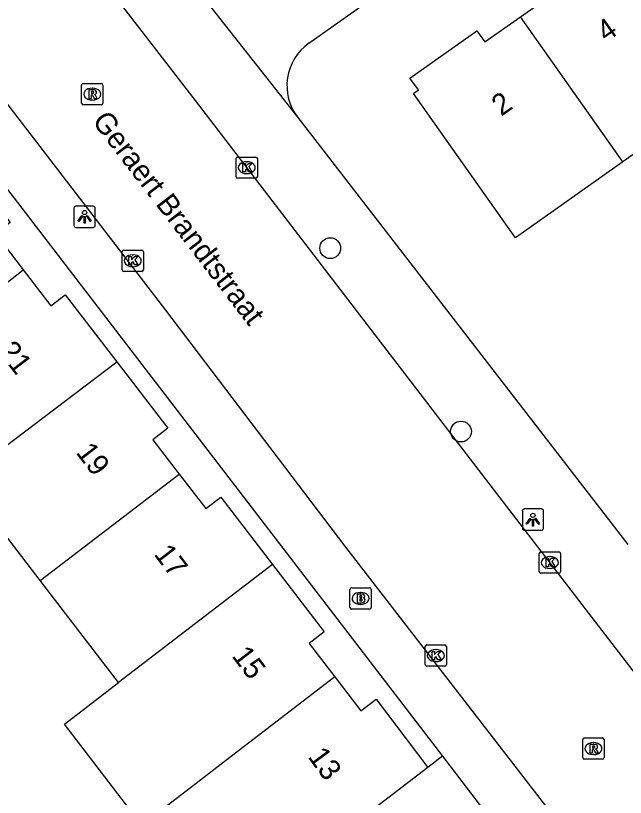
# Model space of a CAD drawing. Extents: x 159353 to 160616, y 385893 to 387321.
# Drawn here: x 160003.65 to 160032.34, y 386998.59 to 387035.38 of the extents above; entities that cross this region are included whole.
import ezdxf

# ---------------------------------------------------------------- set-up
doc = ezdxf.new("R2010")
doc.units = 0
for name, color, linetype in [('IMGEO_Boom', 7, 'Continuous'), ('IMGEO_Brandkraan', 7, 'Continuous'), ('IMGEO_Kolk', 7, 'Continuous'), ('IMGEO_Lichtpunt', 7, 'Continuous'), ('IMGEO_Openbare_ruimte_label', 7, 'Continuous'), ('IMGEO_Pand', 7, 'Continuous'), ('IMGEO_Pand_nummerreeks', 7, 'Continuous'), ('IMGEO_Rijbaan_lokaal_open', 7, 'Continuous'), ('IMGEO_Rioolput', 7, 'Continuous'), ('IMGEO_Voetpad_open', 7, 'Continuous')]:
    doc.layers.add(name, color=color, linetype=linetype)

msp = doc.modelspace()

# ---------------------------------------------------------------- linework, layer by layer
at = {"layer": 'IMGEO_Boom'}
for centre in [(160018.455, 387024.434), (160024.607, 387015.806)]:
    msp.add_circle(centre, 0.489, dxfattribs=at)
at = {"layer": 'IMGEO_Brandkraan'}
for p, q in [((160019.383, 387007.527), (160019.383, 387008.379)), ((160019.458, 387008.453), (160020.31, 387008.453)), ((160020.384, 387008.379), (160020.384, 387007.527)), ((160019.871, 387008.233), (160019.896, 387008.233)), ((160019.894, 387007.673), (160019.869, 387007.673)), ((160020.31, 387007.453), (160019.458, 387007.453))]:
    msp.add_line(p, q, dxfattribs=at)
for points in [[(160019.383, 387007.527), (160019.383, 387008.379)], [(160019.458, 387008.453), (160020.31, 387008.453)], [(160020.384, 387008.379), (160020.384, 387007.527)], [(160019.731, 387008.153), (160019.731, 387007.753), (160019.944, 387007.753)], [(160019.962, 387008.153), (160019.731, 387008.153)], [(160019.91, 387008.072), (160019.856, 387008.072), (160019.856, 387007.996)], [(160019.856, 387007.996), (160019.909, 387007.996)], [(160019.918, 387007.92), (160019.856, 387007.92), (160019.856, 387007.839)], [(160019.856, 387007.839), (160019.918, 387007.839)], [(160020.31, 387007.453), (160019.458, 387007.453)]]:
    msp.add_lwpolyline(points, dxfattribs=at)
for centre, radius, start, end in [((160019.46, 387008.377), 0.0765, 91.552, 178.448), ((160019.46, 387008.377), 0.0765, 91.552, 178.448), ((160020.308, 387008.377), 0.0765, 1.552, 88.448), ((160020.308, 387008.377), 0.0765, 1.552, 88.448), ((160019.911, 387008.034), 0.0379, 267.8285, 90.9355), ((160019.966, 387008.008), 0.145, 59.4692, 91.5367), ((160019.991, 387008.055), 0.0922, 285.5137, 58.1501), ((160019.996, 387007.863), 0.105, 301.3115, 78.989), ((160019.919, 387007.879), 0.0404, 269.8759, 90.5077), ((160019.95, 387008.004), 0.251, 268.6676, 293.5347), ((160019.46, 387007.529), 0.0765, 181.552, 268.448), ((160019.46, 387007.529), 0.0765, 181.552, 268.448), ((160020.308, 387007.529), 0.0765, 271.552, 358.448), ((160020.308, 387007.529), 0.0765, 271.552, 358.448)]:
    msp.add_arc(centre, radius, start, end, dxfattribs=at)
for centre, major_axis, ratio, start_param, end_param in [((160019.87, 387007.953), (-0.387, 0.002), 0.722429, 4.712389, 7.853982), ((160019.895, 387007.953), (-0.39, 0.002), 0.717154, 1.570796, 4.712389)]:
    msp.add_ellipse(centre, major_axis=major_axis, ratio=ratio, start_param=start_param, end_param=end_param, dxfattribs=at)
at = {"layer": 'IMGEO_Kolk'}
for p, q in [((160014.029, 387027.797), (160014.029, 387028.649)), ((160014.104, 387028.723), (160014.956, 387028.723)), ((160015.03, 387028.649), (160015.03, 387027.797)), ((160014.517, 387028.503), (160014.542, 387028.503)), ((160014.54, 387027.943), (160014.515, 387027.943)), ((160014.956, 387027.723), (160014.104, 387027.723)), ((160008.666, 387023.416), (160008.666, 387024.268)), ((160008.741, 387024.342), (160009.593, 387024.342)), ((160009.154, 387024.122), (160009.179, 387024.122)), ((160009.667, 387024.268), (160009.667, 387023.416)), ((160009.177, 387023.562), (160009.152, 387023.562)), ((160009.593, 387023.342), (160008.741, 387023.342)), ((160028.363, 387010.14), (160029.215, 387010.14)), ((160028.288, 387009.214), (160028.288, 387010.066)), ((160028.776, 387009.92), (160028.801, 387009.92)), ((160029.289, 387010.066), (160029.289, 387009.214)), ((160029.215, 387009.14), (160028.363, 387009.14)), ((160028.799, 387009.36), (160028.774, 387009.36)), ((160022.999, 387005.763), (160023.851, 387005.763)), ((160022.924, 387004.837), (160022.924, 387005.689)), ((160023.412, 387005.543), (160023.437, 387005.543)), ((160023.925, 387005.689), (160023.925, 387004.837)), ((160023.851, 387004.763), (160022.999, 387004.763)), ((160023.435, 387004.983), (160023.41, 387004.983))]:
    msp.add_line(p, q, dxfattribs=at)
for points in [[(160014.029, 387027.797), (160014.029, 387028.649)], [(160014.104, 387028.723), (160014.956, 387028.723)], [(160015.03, 387028.649), (160015.03, 387027.797)], [(160014.35, 387028.423), (160014.473, 387028.423), (160014.473, 387028.272), (160014.603, 387028.423), (160014.767, 387028.423), (160014.621, 387028.272), (160014.774, 387028.023), (160014.622, 387028.023), (160014.537, 387028.187), (160014.473, 387028.12), (160014.473, 387028.023), (160014.35, 387028.023), (160014.35, 387028.423)], [(160014.956, 387027.723), (160014.104, 387027.723)], [(160008.666, 387023.416), (160008.666, 387024.268)], [(160008.741, 387024.342), (160009.593, 387024.342)], [(160009.667, 387024.268), (160009.667, 387023.416)], [(160008.987, 387024.042), (160009.11, 387024.042), (160009.11, 387023.891), (160009.24, 387024.042), (160009.404, 387024.042), (160009.258, 387023.891), (160009.411, 387023.642), (160009.259, 387023.642), (160009.174, 387023.806), (160009.11, 387023.739), (160009.11, 387023.642), (160008.987, 387023.642), (160008.987, 387024.042)], [(160009.593, 387023.342), (160008.741, 387023.342)], [(160028.363, 387010.14), (160029.215, 387010.14)], [(160028.288, 387009.214), (160028.288, 387010.066)], [(160028.609, 387009.84), (160028.732, 387009.84), (160028.732, 387009.689), (160028.862, 387009.84), (160029.026, 387009.84), (160028.88, 387009.689), (160029.033, 387009.44), (160028.881, 387009.44), (160028.796, 387009.604), (160028.732, 387009.537), (160028.732, 387009.44), (160028.609, 387009.44), (160028.609, 387009.84)], [(160029.289, 387010.066), (160029.289, 387009.214)], [(160029.215, 387009.14), (160028.363, 387009.14)], [(160022.999, 387005.763), (160023.851, 387005.763)], [(160022.924, 387004.837), (160022.924, 387005.689)], [(160023.245, 387005.463), (160023.368, 387005.463), (160023.368, 387005.312), (160023.498, 387005.463), (160023.662, 387005.463), (160023.516, 387005.312), (160023.669, 387005.063), (160023.517, 387005.063), (160023.432, 387005.227), (160023.368, 387005.16), (160023.368, 387005.063), (160023.245, 387005.063), (160023.245, 387005.463)], [(160023.925, 387005.689), (160023.925, 387004.837)], [(160023.851, 387004.763), (160022.999, 387004.763)]]:
    msp.add_lwpolyline(points, dxfattribs=at)
for centre, start, end in [((160014.106, 387028.647), 91.552, 178.448), ((160014.106, 387028.647), 91.552, 178.448), ((160014.954, 387028.647), 1.552, 88.448), ((160014.954, 387028.647), 1.552, 88.448), ((160014.106, 387027.799), 181.552, 268.448), ((160014.106, 387027.799), 181.552, 268.448), ((160014.954, 387027.799), 271.552, 358.448), ((160014.954, 387027.799), 271.552, 358.448), ((160008.743, 387024.266), 91.552, 178.448), ((160008.743, 387024.266), 91.552, 178.448), ((160009.591, 387024.266), 1.552, 88.448), ((160009.591, 387024.266), 1.552, 88.448), ((160008.743, 387023.418), 181.552, 268.448), ((160008.743, 387023.418), 181.552, 268.448), ((160009.591, 387023.418), 271.552, 358.448), ((160009.591, 387023.418), 271.552, 358.448), ((160028.365, 387010.064), 91.552, 178.448), ((160028.365, 387010.064), 91.552, 178.448), ((160029.213, 387010.064), 1.552, 88.448), ((160029.213, 387010.064), 1.552, 88.448), ((160028.365, 387009.216), 181.552, 268.448), ((160028.365, 387009.216), 181.552, 268.448), ((160029.213, 387009.216), 271.552, 358.448), ((160029.213, 387009.216), 271.552, 358.448), ((160023.001, 387005.687), 91.552, 178.448), ((160023.001, 387005.687), 91.552, 178.448), ((160023.849, 387005.687), 1.552, 88.448), ((160023.849, 387005.687), 1.552, 88.448), ((160023.001, 387004.839), 181.552, 268.448), ((160023.001, 387004.839), 181.552, 268.448), ((160023.849, 387004.839), 271.552, 358.448), ((160023.849, 387004.839), 271.552, 358.448)]:
    msp.add_arc(centre, 0.0765, start, end, dxfattribs=at)
for centre, major_axis, ratio, start_param, end_param in [((160014.516, 387028.223), (-0.387, 0.002), 0.722429, 4.712389, 7.853982), ((160014.541, 387028.223), (-0.39, 0.002), 0.717154, 1.570796, 4.712389), ((160009.153, 387023.842), (-0.387, 0.002), 0.722429, 4.712389, 7.853982), ((160009.178, 387023.842), (-0.39, 0.002), 0.717154, 1.570796, 4.712389), ((160028.775, 387009.64), (-0.387, 0.002), 0.722429, 4.712389, 7.853982), ((160028.8, 387009.64), (-0.39, 0.002), 0.717154, 1.570796, 4.712389), ((160023.411, 387005.263), (-0.387, 0.002), 0.722429, 4.712389, 7.853982), ((160023.436, 387005.263), (-0.39, 0.002), 0.717154, 1.570796, 4.712389)]:
    msp.add_ellipse(centre, major_axis=major_axis, ratio=ratio, start_param=start_param, end_param=end_param, dxfattribs=at)
at = {"layer": 'IMGEO_Lichtpunt'}
for p, q in [((160007.302, 387026.407), (160006.494, 387026.407)), ((160007.302, 387026.407), (160006.494, 387026.407)), ((160006.4, 387026.312), (160006.4, 387025.505)), ((160006.4, 387026.312), (160006.4, 387025.505)), ((160007.396, 387025.505), (160007.396, 387026.312)), ((160007.396, 387025.505), (160007.396, 387026.312)), ((160006.494, 387025.411), (160007.302, 387025.411)), ((160006.494, 387025.411), (160007.302, 387025.411)), ((160027.495, 387012.066), (160027.495, 387011.259)), ((160027.495, 387012.066), (160027.495, 387011.259)), ((160028.397, 387012.161), (160027.589, 387012.161)), ((160028.397, 387012.161), (160027.589, 387012.161)), ((160028.491, 387011.259), (160028.491, 387012.066)), ((160028.491, 387011.259), (160028.491, 387012.066)), ((160027.589, 387011.165), (160028.397, 387011.165)), ((160027.589, 387011.165), (160028.397, 387011.165))]:
    msp.add_line(p, q, dxfattribs=at)
for points in [[(160006.774, 387025.976), (160006.813, 387025.948), (160006.625, 387025.686), (160006.587, 387025.713), (160006.774, 387025.976)], [(160006.986, 387025.948), (160007.024, 387025.975), (160007.211, 387025.713), (160007.172, 387025.685), (160006.986, 387025.948)], [(160006.876, 387025.928), (160006.923, 387025.928), (160006.923, 387025.606), (160006.876, 387025.606), (160006.876, 387025.928)], [(160027.869, 387011.73), (160027.908, 387011.702), (160027.72, 387011.44), (160027.682, 387011.467), (160027.869, 387011.73)], [(160027.971, 387011.682), (160028.018, 387011.682), (160028.018, 387011.36), (160027.971, 387011.36), (160027.971, 387011.682)], [(160028.081, 387011.702), (160028.119, 387011.729), (160028.306, 387011.467), (160028.267, 387011.439), (160028.081, 387011.702)]]:
    msp.add_lwpolyline(points, dxfattribs=at)
for centre in [(160006.899, 387026.11), (160027.994, 387011.864)]:
    msp.add_circle(centre, 0.0994, dxfattribs=at)
for centre, start, end in [((160006.494, 387026.312), 90, 180), ((160006.494, 387026.312), 90, 180), ((160007.302, 387026.312), 0, 90), ((160007.302, 387026.312), 0, 90), ((160006.494, 387025.505), 180, 270), ((160006.494, 387025.505), 180, 270), ((160007.302, 387025.505), 270, 0), ((160007.302, 387025.505), 270, 360), ((160027.589, 387012.066), 90, 180), ((160027.589, 387012.066), 90, 180), ((160028.397, 387012.066), 0, 90), ((160028.397, 387012.066), 0, 90), ((160027.589, 387011.259), 180, 270), ((160027.589, 387011.259), 180, 270), ((160028.397, 387011.259), 270, 0), ((160028.397, 387011.259), 270, 360)]:
    msp.add_arc(centre, 0.0946, start, end, dxfattribs=at)
at = {"layer": 'IMGEO_Pand'}
for points in [[(160027.402, 387035.325), (160029.081, 387036.512), (160028.752, 387036.977), (160031.98, 387039.26)], [(160032.224, 387028.498), (160027.169, 387024.925), (160022.371, 387031.712), (160022.606, 387031.878), (160022.209, 387032.44), (160025.353, 387034.663), (160025.724, 387034.138), (160027.402, 387035.325)], [(160032.224, 387028.498), (160027.402, 387035.325)], [(160037.136, 387031.971), (160032.224, 387028.498)], [(160001.002, 387028.755), (160003.398, 387025.637), (160002.704, 387025.103), (160004.005, 387023.41)], [(159997.476, 387018.333), (160000, 387020.267), (160004.005, 387023.41)], [(160004.005, 387023.41), (160005.306, 387021.717), (160005.988, 387022.241), (160008.408, 387019.091)], [(160001.133, 387013.575), (160008.408, 387019.091)], [(160008.408, 387019.091), (160010.817, 387015.957), (160010.112, 387015.415), (160011.356, 387013.796)], [(160004.803, 387008.8), (160001.133, 387013.575)], [(160004.803, 387008.8), (160011.356, 387013.796)], [(160011.356, 387013.796), (160012.6, 387012.177), (160013.307, 387012.72), (160015.741, 387009.553)], [(160015.741, 387009.553), (160008.499, 387003.991)], [(160015.741, 387009.553), (160018.177, 387006.383), (160017.465, 387005.836), (160018.678, 387004.258)], [(160008.499, 387003.991), (160004.803, 387008.8)], [(160018.678, 387004.258), (160013.126, 387000), (160012.141, 386999.245), (160009.591, 386997.289)], [(160018.678, 387004.258), (160019.901, 387002.667), (160020.616, 387003.217), (160023.044, 387000.002)], [(160009.591, 386997.289), (160005.955, 387002.037), (160008.499, 387003.991)], [(160023.044, 387000.002), (160019.073, 386996.96), (160013.255, 386992.504)]]:
    msp.add_lwpolyline(points, dxfattribs=at)
at = {"layer": 'IMGEO_Rijbaan_lokaal_open'}
for points in [[(160055.965, 386974.3), (160036.205, 387000.002), (160026.288, 387012.889), (160012.111, 387031.377), (160001.462, 387045.157), (160000, 387047.058), (159989.091, 387061.239), (159986.207, 387065.133)], [(160050.555, 386969.608), (160045.03, 386976.662), (160028.607, 386998.199), (160019.146, 387010.43), (160010.722, 387021.522), (159997.367, 387038.891), (159988.838, 387049.954), (159981.851, 387059.164)]]:
    msp.add_lwpolyline(points, dxfattribs=at)
at = {"layer": 'IMGEO_Rioolput'}
for p, q in [((160006.76, 387031.255), (160006.76, 387032.107)), ((160006.835, 387032.181), (160007.687, 387032.181)), ((160007.248, 387031.961), (160007.273, 387031.961)), ((160007.761, 387032.107), (160007.761, 387031.255)), ((160007.687, 387031.181), (160006.835, 387031.181)), ((160007.271, 387031.401), (160007.246, 387031.401)), ((160030.341, 387000.461), (160030.341, 387001.313)), ((160030.416, 387001.387), (160031.268, 387001.387)), ((160031.342, 387001.313), (160031.342, 387000.461)), ((160030.829, 387001.167), (160030.854, 387001.167)), ((160030.852, 387000.607), (160030.827, 387000.607)), ((160031.268, 387000.387), (160030.416, 387000.387))]:
    msp.add_line(p, q, dxfattribs=at)
for points in [[(160006.76, 387031.255), (160006.76, 387032.107)], [(160006.835, 387032.181), (160007.687, 387032.181)], [(160007.349, 387031.879), (160007.097, 387031.881), (160007.097, 387031.481)], [(160007.761, 387032.107), (160007.761, 387031.255)], [(160007.097, 387031.481), (160007.221, 387031.481), (160007.221, 387031.643), (160007.232, 387031.643)], [(160007.275, 387031.8), (160007.221, 387031.8), (160007.221, 387031.719)], [(160007.221, 387031.719), (160007.273, 387031.719)], [(160007.279, 387031.614), (160007.35, 387031.481), (160007.49, 387031.481), (160007.425, 387031.607)], [(160007.687, 387031.181), (160006.835, 387031.181)], [(160030.341, 387000.461), (160030.341, 387001.313)], [(160030.416, 387001.387), (160031.268, 387001.387)], [(160031.342, 387001.313), (160031.342, 387000.461)], [(160030.93, 387001.085), (160030.678, 387001.087), (160030.678, 387000.687)], [(160030.856, 387001.006), (160030.802, 387001.006), (160030.802, 387000.925)], [(160030.678, 387000.687), (160030.802, 387000.687), (160030.802, 387000.849), (160030.813, 387000.849)], [(160030.802, 387000.925), (160030.854, 387000.925)], [(160030.86, 387000.82), (160030.931, 387000.687), (160031.071, 387000.687), (160031.006, 387000.813)], [(160031.268, 387000.387), (160030.416, 387000.387)]]:
    msp.add_lwpolyline(points, dxfattribs=at)
for centre, radius, start, end in [((160006.837, 387032.105), 0.0765, 91.552, 178.448), ((160006.837, 387032.105), 0.0765, 91.552, 178.448), ((160007.348, 387031.769), 0.109, 350.3612, 89.416), ((160007.685, 387032.105), 0.0765, 1.552, 88.448), ((160007.685, 387032.105), 0.0765, 1.552, 88.448), ((160007.231, 387031.59), 0.0533, 26.0293, 88.6989), ((160007.257, 387031.908), 0.19, 274.7715, 282.9687), ((160007.281, 387031.704), 0.0964, 77.0061, 93.1865), ((160007.295, 387031.761), 0.0378, 276.6634, 79.6772), ((160007.346, 387031.769), 0.112, 277.5842, 350.9817), ((160007.33, 387031.554), 0.108, 29.5134, 73.7905), ((160006.837, 387031.257), 0.0765, 181.552, 268.448), ((160006.837, 387031.257), 0.0765, 181.552, 268.448), ((160007.685, 387031.257), 0.0765, 271.552, 358.448), ((160007.685, 387031.257), 0.0765, 271.552, 358.448), ((160030.418, 387001.311), 0.0765, 91.552, 178.448), ((160030.418, 387001.311), 0.0765, 91.552, 178.448), ((160031.266, 387001.311), 0.0765, 1.552, 88.448), ((160031.266, 387001.311), 0.0765, 1.552, 88.448), ((160030.862, 387000.91), 0.0964, 77.0061, 93.1865), ((160030.876, 387000.967), 0.0378, 276.6634, 79.6772), ((160030.929, 387000.975), 0.109, 350.3612, 89.416), ((160030.927, 387000.975), 0.112, 277.5842, 350.9817), ((160030.812, 387000.796), 0.0533, 26.0293, 88.6989), ((160030.838, 387001.114), 0.19, 274.7715, 282.9687), ((160030.911, 387000.76), 0.108, 29.5134, 73.7905), ((160030.418, 387000.463), 0.0765, 181.552, 268.448), ((160030.418, 387000.463), 0.0765, 181.552, 268.448), ((160031.266, 387000.463), 0.0765, 271.552, 358.448), ((160031.266, 387000.463), 0.0765, 271.552, 358.448)]:
    msp.add_arc(centre, radius, start, end, dxfattribs=at)
for centre, major_axis, ratio, start_param, end_param in [((160007.247, 387031.681), (-0.387, 0.002), 0.722429, 4.712389, 7.853982), ((160007.272, 387031.681), (-0.39, 0.002), 0.717154, 1.570796, 4.712389), ((160030.828, 387000.887), (-0.387, 0.002), 0.722429, 4.712389, 7.853982), ((160030.853, 387000.887), (-0.39, 0.002), 0.717154, 1.570796, 4.712389)]:
    msp.add_ellipse(centre, major_axis=major_axis, ratio=ratio, start_param=start_param, end_param=end_param, dxfattribs=at)
at = {"layer": 'IMGEO_Voetpad_open'}
for points in [[(160017.451, 387034.073), (160071.709, 387072.449)], [(159979.102, 387058.573), (160000, 387031.443), (160023.734, 387000.532)], [(160011.556, 387037.419), (160016.927, 387030.587), (160016.928, 387030.587)], [(160016.928, 387030.587), (160032.461, 387010.488)], [(160023.734, 387000.532), (160023.044, 387000.002)], [(160023.734, 387000.532), (160024.142, 387000), (160025.513, 386998.212)]]:
    msp.add_lwpolyline(points, dxfattribs=at)
msp.add_arc((160018.861, 387032.079), 2.442, 125.2761, 217.6591, dxfattribs=at)

# ---------------------------------------------------------------- texts
at = {"layer": 'IMGEO_Openbare_ruimte_label'}
msp.add_text('Geraert Brandtstraat', height=1, rotation=307.5232, dxfattribs=at).set_placement((160007.221, 387030.399))
at = {"layer": 'IMGEO_Pand_nummerreeks'}
for s, rotation, p in [('4', 35.2198, (160031.442, 387034.1)), ('2', 35.2198, (160026.504, 387030.615)), ('21', 307.457, (160002.801, 387019.587)), ('19', 307.457, (160006.456, 387014.817)), ('17', 307.457, (160010.124, 387010.03)), ('15', 307.4598, (160013.793, 387005.241)), ('13', 306.375, (160017.373, 387000.502))]:
    msp.add_text(s, height=1, rotation=rotation, dxfattribs=at).set_placement(p)

doc.saveas('drawing.dxf')
